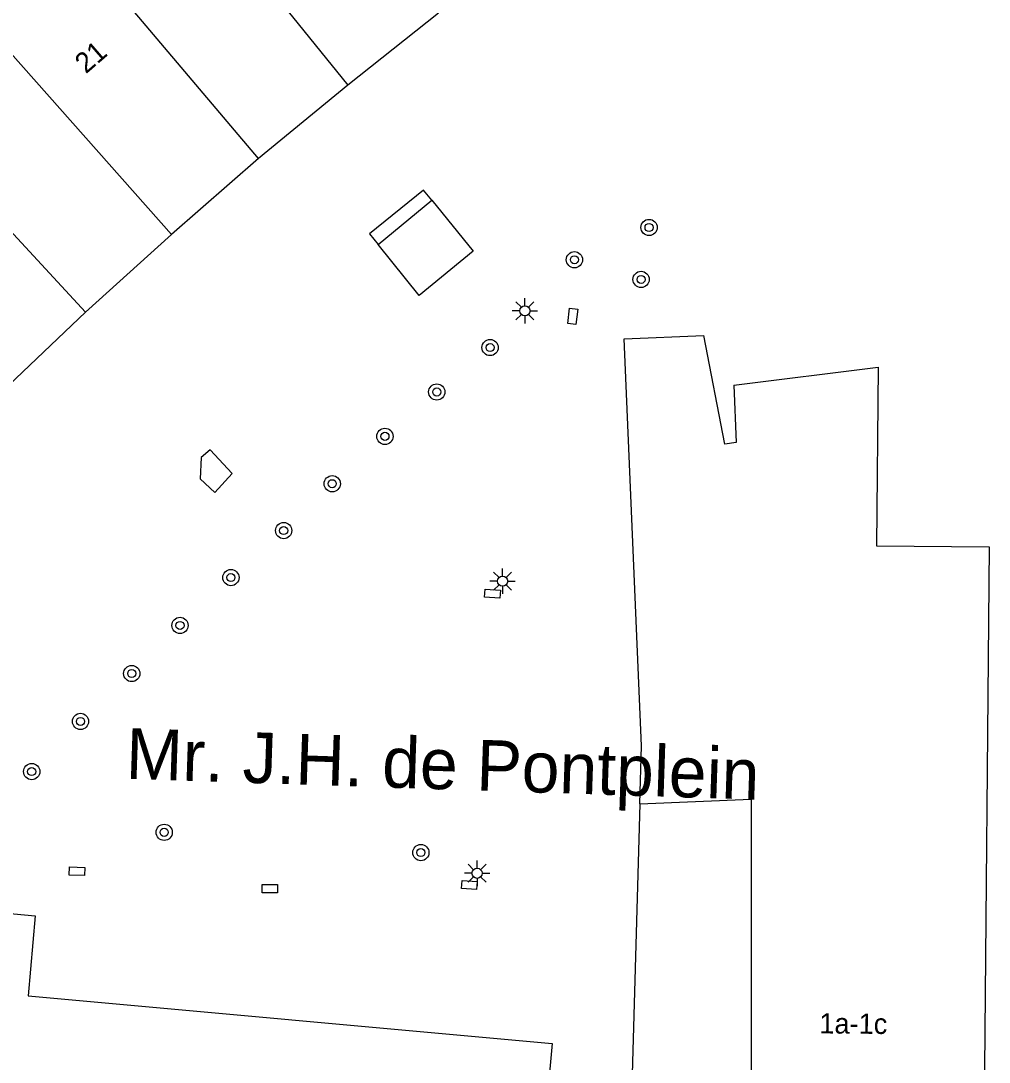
# Model space of a CAD drawing. Extents: x 132998 to 136004, y 396998 to 398512.
# Drawn here: x 133383.3 to 133431, y 397524.1 to 397575.4 of the extents above; entities that cross this region are included whole.
import ezdxf

# ---------------------------------------------------------------- set-up
doc = ezdxf.new("R2010")
doc.units = 0
for name, color, linetype in [('gg-anno-huisnummerreeks BGT', 7, 'Continuous'), ('gg-anno-openbare ruimte label', 7, 'Continuous'), ('gg-bbg-gedigitaliseerde bebouwing', 7, 'Continuous'), ('gg-bbg-gedigitaliseerde bijgebouw', 7, 'Continuous'), ('gg-bbg-hoofdgebouw', 7, 'Continuous'), ('gg-bbg-luifel en loopbrug', 7, 'Continuous'), ('gg-bbg-tussenscheiding', 7, 'Continuous'), ('gt-symb-boom', 7, 'Continuous'), ('gt-symb-kolk center center', 7, 'Continuous'), ('gt-symb-lichtmast', 7, 'Continuous')]:
    doc.layers.add(name, color=color, linetype=linetype)

# ---------------------------------------------------------------- blocks, each defined once
blk = doc.blocks.new('gt0-BOOM')
at = {"layer": 'gt-symb-boom'}
for radius in [0.4, 0.2]:
    blk.add_circle((0, 0), radius, dxfattribs=at)
blk = doc.blocks.new('gt0-KOLKCC')
at = {"layer": 'gt-symb-kolk center center'}
blk.add_lwpolyline([(-0.375, 0.2), (0.375, 0.2), (0.375, -0.2), (-0.375, -0.2)], close=True, dxfattribs=at)
blk = doc.blocks.new('gt0-LMAST')
at = {"layer": 'gt-symb-lichtmast'}
for p, q in [((-0.005, 0.246), (-0.005, 0.621)), ((-0.182, 0.173), (-0.447, 0.438)), ((0.172, 0.173), (0.437, 0.438)), ((-0.255, -0.004), (-0.63, -0.004)), ((-0.182, -0.181), (-0.447, -0.446)), ((-0.005, -0.254), (-0.005, -0.629)), ((0.437, -0.446), (0.172, -0.181)), ((0.245, -0.004), (0.62, -0.004))]:
    blk.add_line(p, q, dxfattribs=at)
blk.add_circle((-0.005, -0.004), 0.25, dxfattribs=at)

msp = doc.modelspace()

# ---------------------------------------------------------------- linework, layer by layer
at = {"layer": 'gg-bbg-gedigitaliseerde bebouwing'}
for p, q in [((133403.909, 397575.798), (133399.439, 397572.259)), ((133399.439, 397572.259), (133395.044, 397568.639)), ((133395.044, 397568.639), (133390.751, 397564.895)), ((133390.751, 397564.895), (133386.526, 397561.068)), ((133386.526, 397561.068), (133382.394, 397557.146))]:
    msp.add_line(p, q, dxfattribs=at)
msp.add_lwpolyline([(133418.457, 397557.476), (133418.58, 397554.657), (133418.015, 397554.574), (133416.979, 397559.928)], dxfattribs=at)
at = {"layer": 'gg-bbg-gedigitaliseerde bijgebouw'}
for p, q in [((133400.935, 397564.41), (133403.584, 397566.586)), ((133402.963, 397561.896), (133400.935, 397564.41))]:
    msp.add_line(p, q, dxfattribs=at)
for points in [[(133403.584, 397566.586), (133405.611, 397564.073), (133402.963, 397561.896)], [(133392.659, 397554.294), (133392.218, 397553.903), (133392.168, 397552.859), (133392.884, 397552.187), (133393.744, 397553.125), (133392.659, 397554.294)]]:
    msp.add_lwpolyline(points, dxfattribs=at)
at = {"layer": 'gg-bbg-hoofdgebouw'}
msp.add_line((133413.826, 397536.843), (133413.307, 397518.57), dxfattribs=at)
for points in [[(133413.826, 397536.843), (133413.907, 397539.701), (133413.062, 397559.763), (133416.979, 397559.928)], [(133418.457, 397557.476), (133425.569, 397558.362), (133425.489, 397549.562), (133431.039, 397549.512), (133430.79, 397521.942), (133430.599, 397521.936), (133430.537, 397519.727)], [(133413.826, 397536.843), (133419.309, 397537.074), (133419.307, 397522.064)], [(133349.641, 397534.54), (133384.041, 397531.326), (133383.691, 397527.383), (133409.514, 397525.041), (133408.943, 397518.707)]]:
    msp.add_lwpolyline(points, dxfattribs=at)
at = {"layer": 'gg-bbg-luifel en loopbrug'}
msp.add_lwpolyline([(133403.584, 397566.586), (133403.177, 397567.09), (133400.509, 397564.938), (133400.935, 397564.41)], dxfattribs=at)
at = {"layer": 'gg-bbg-tussenscheiding'}
for p, q in [((133391.143, 397582.545), (133399.439, 397572.259)), ((133395.044, 397568.639), (133386.519, 397578.718)), ((133381.988, 397574.791), (133390.751, 397564.895)), ((133386.526, 397561.068), (133377.539, 397570.765))]:
    msp.add_line(p, q, dxfattribs=at)

# ---------------------------------------------------------------- block references
at = {"layer": 'gt-symb-boom'}
for p in [(133414.284, 397565.245), (133410.607, 397563.655), (133413.892, 397562.684), (133406.453, 397559.329), (133403.824, 397557.14), (133401.271, 397554.951), (133398.675, 397552.618), (133396.284, 397550.309), (133393.683, 397547.995), (133391.176, 397545.635), (133388.798, 397543.266), (133386.273, 397540.905), (133383.87, 397538.434), (133390.396, 397535.442), (133403.041, 397534.444)]:
    msp.add_blockref('gt0-BOOM', p, dxfattribs=at)
at = {"layer": 'gt-symb-kolk center center'}
for p, rotation in [((133410.523, 397560.867), 82.99574075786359), ((133406.571, 397547.197), -3.9550376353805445), ((133386.104, 397533.523), 177.87890360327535), ((133395.603, 397532.664), -0.11459140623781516), ((133405.428, 397532.847), -4.012171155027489)]:
    msp.add_blockref('gt0-KOLKCC', p, dxfattribs=dict(at, rotation=rotation))
at = {"layer": 'gt-symb-lichtmast'}
for p in [(133408.174, 397561.139), (133407.074, 397547.822), (133405.815, 397533.427)]:
    msp.add_blockref('gt0-LMAST', p, dxfattribs=at)

# ---------------------------------------------------------------- texts
at = {"layer": 'gg-anno-huisnummerreeks BGT'}
for s, rotation, p in [('21', 40.9, (133386.54, 397572.788)), ('1a-1c', 359.5, (133422.671, 397525.533))]:
    msp.add_text(s, height=1, rotation=rotation, dxfattribs=at).set_placement(p)
at = {"layer": 'gg-anno-openbare ruimte label'}
msp.add_text('Mr. J.H. de Pontplein', height=2.5, rotation=358.1, dxfattribs=at).set_placement((133388.482, 397538.081))

doc.saveas('drawing.dxf')
